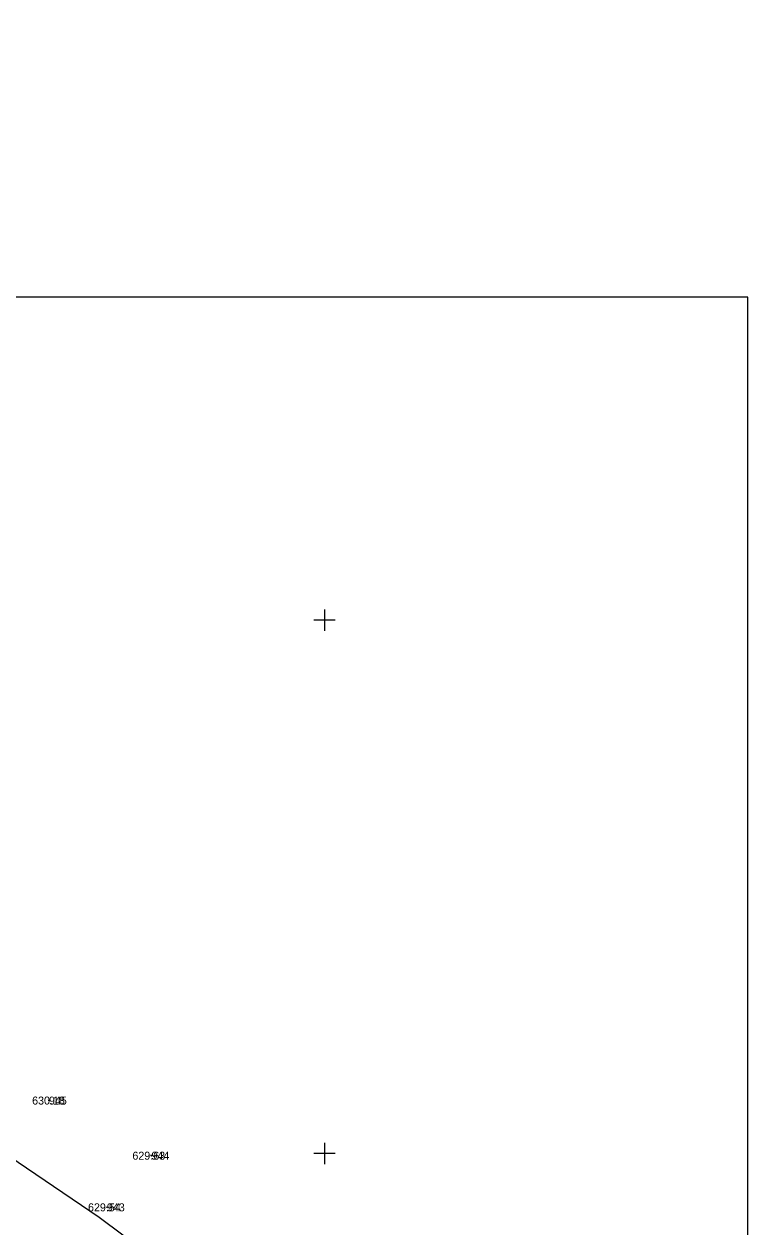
# Model space of a CAD drawing. Extents: x -844765 to -843273, y -997542 to -995529.
# Drawn here: x -843928.2 to -843860.3, y -997006.9 to -996894.1 of the extents above; entities that cross this region are included whole.
import ezdxf

# ---------------------------------------------------------------- set-up
doc = ezdxf.new("R2010")
doc.units = 0
for name, color, linetype in [('Osa', 7, 'Continuous'), ('Rámeček', 7, 'Continuous'), ('Sítě podzemní nerozlišené', 7, 'Continuous'), ('Vrstva 63', 7, 'Continuous'), ('Číslo bodu', 7, 'Continuous'), ('Řezy', 7, 'Continuous')]:
    doc.layers.add(name, color=color, linetype=linetype)

msp = doc.modelspace()

# ---------------------------------------------------------------- linework, layer by layer
at = {"layer": 'Osa'}
msp.add_lwpolyline([(-843905.21, -997017.86), (-843921.14, -997005.98), (-843938.96, -996993.88), (-843947.49, -996988.62), (-843954.56, -996984.22), (-843962.93, -996978.74), (-843971.3, -996973.27), (-843979.6, -996967.7), (-843987.91, -996962.14), (-843995.94, -996956.08), (-844003.98, -996950.02), (-844013.59, -996941.43), (-844025.89, -996929.51), (-844043.74, -996912.06), (-844059.14, -996894.1)], dxfattribs=at)
at = {"layer": 'Rámeček'}
for p, q in [((-843900, -996949), (-843900, -996951)), ((-843899, -996950), (-843901, -996950)), ((-843900, -996999), (-843900, -997001)), ((-843899, -997000), (-843901, -997000))]:
    msp.add_line(p, q, dxfattribs=at)
at = {"layer": 'Sítě podzemní nerozlišené'}
for p, q in [((-843925.83, -996995.02), (-843925.88, -996994.97)), ((-843925.83, -996995.02), (-843925.88, -996995.07)), ((-843925.83, -996995.02), (-843925.78, -996994.97)), ((-843925.83, -996995.02), (-843925.78, -996995.07)), ((-843916.22, -997000.19), (-843916.27, -997000.14)), ((-843916.22, -997000.19), (-843916.17, -997000.14)), ((-843916.22, -997000.19), (-843916.27, -997000.24)), ((-843916.22, -997000.19), (-843916.17, -997000.24)), ((-843920.4, -997005.03), (-843920.45, -997004.98)), ((-843920.4, -997005.03), (-843920.45, -997005.08)), ((-843920.4, -997005.03), (-843920.35, -997004.98)), ((-843920.4, -997005.03), (-843920.35, -997005.08))]:
    msp.add_line(p, q, dxfattribs=at)
at = {"layer": 'Vrstva 63'}
msp.add_lwpolyline([(-844050.3, -997062.22), (-843860.3, -997062.22), (-843860.3, -996919.72), (-844050.3, -996919.72)], close=True, dxfattribs=at)

# ---------------------------------------------------------------- texts
at = {"layer": 'Číslo bodu'}
for s, p in [('945', (-843925.83, -996995.4)), ('944', (-843916.22, -997000.57)), ('943', (-843920.4, -997005.41))]:
    msp.add_text(s, height=0.75, dxfattribs=at).set_placement(p)
at = {"layer": 'Řezy'}
for s, p in [('630.18', (-843927.41, -996995.4)), ('629.63', (-843918.01, -997000.57)), ('629.54', (-843922.17, -997005.41))]:
    msp.add_text(s, height=0.75, dxfattribs=at).set_placement(p)

doc.saveas('drawing.dxf')
